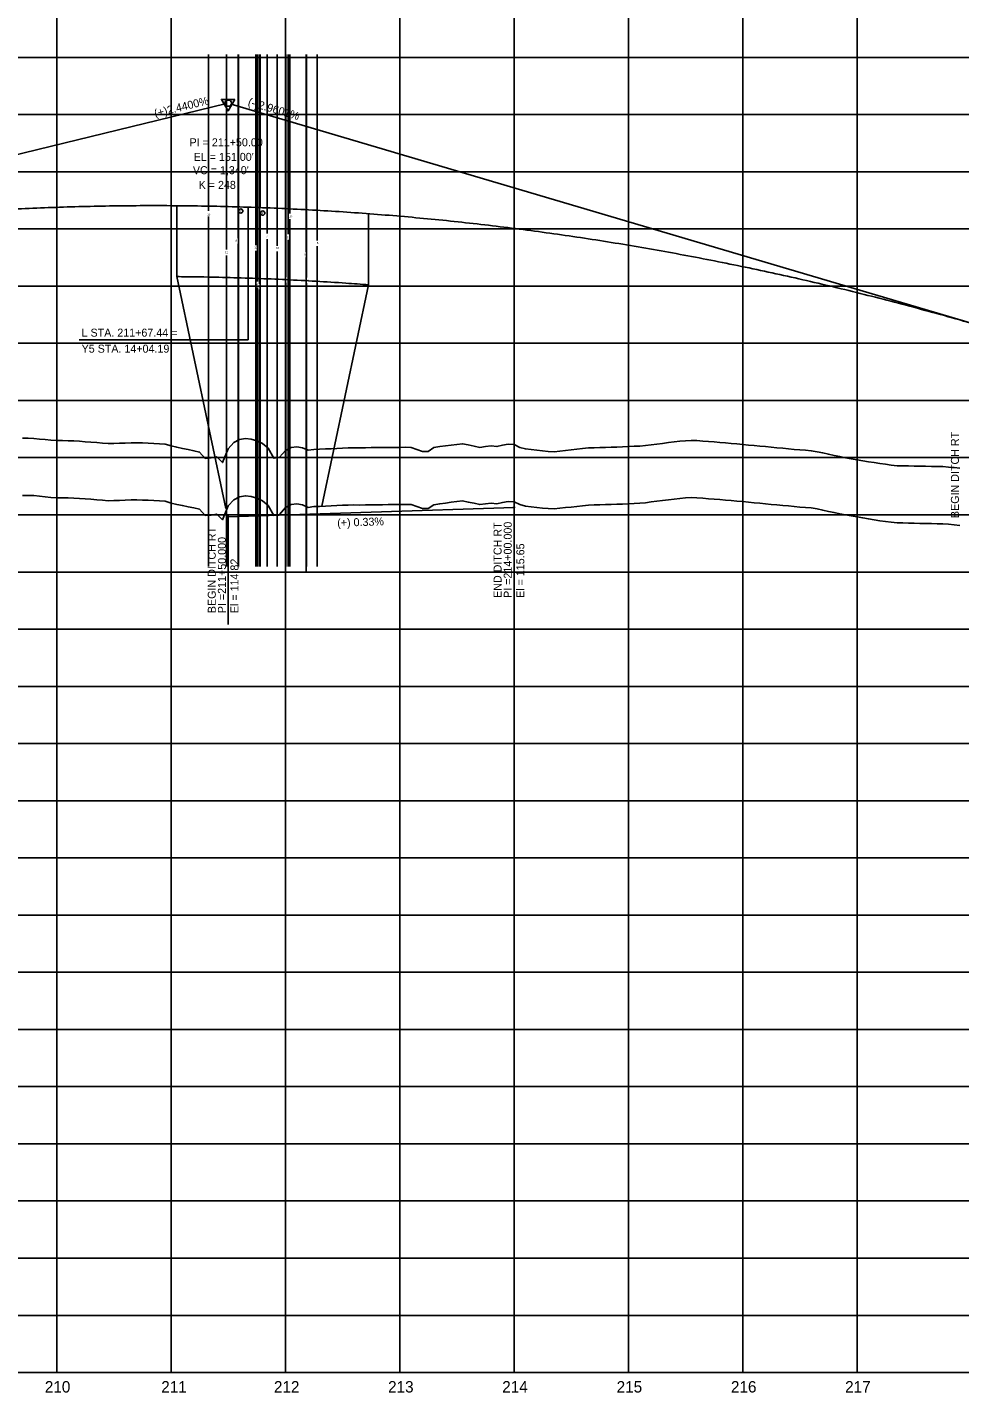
# Model space of a CAD drawing. Extents: x 2345490 to 2436403, y 465165 to 573888.
# Drawn here: x 2401296 to 2402111, y 564259 to 565453 of the extents above; entities that cross this region are included whole.
import ezdxf

# ---------------------------------------------------------------- set-up
doc = ezdxf.new("R2010")
doc.units = 0
for name, color, linetype in [('Old_Level_1', 7, 'Continuous'), ('Old_Level_2', 7, 'Continuous'), ('Old_Level_3', 7, 'Continuous'), ('Old_Level_57', 7, 'Continuous'), ('Old_Level_6', 7, 'Continuous'), ('Old_Level_62', 7, 'Continuous'), ('Old_Level_63', 7, 'Continuous')]:
    doc.layers.add(name, color=color, linetype=linetype)

msp = doc.modelspace()

# ---------------------------------------------------------------- linework, layer by layer
at = {"layer": 'Old_Level_1'}
for points in [[(2401291.5425, 565043.5015), (2401296.5425, 565043.5485), (2401301.5425, 565043.4215), (2401306.5425, 565042.84725), (2401311.5425, 565042.32525), (2401316.5425, 565041.80475), (2401321.5425, 565041.522), (2401326.5425, 565041.45375), (2401331.5425, 565041.3865), (2401336.5425, 565041.219), (2401341.5425, 565040.8905), (2401346.5425, 565040.512), (2401351.5425, 565040.09675), (2401356.5425, 565039.682), (2401361.5425, 565039.268), (2401366.5425, 565038.8545), (2401371.5425, 565038.982)], [(2401371.5425, 565038.982), (2401376.5425, 565039.15775), (2401381.5425, 565039.33375), (2401386.5425, 565039.5105), (2401391.5425, 565039.56925), (2401396.5425, 565039.418), (2401401.5425, 565039.24675), (2401406.5425, 565038.94875), (2401411.5425, 565038.652), (2401416.5425, 565038.3565), (2401421.5425, 565036.73225), (2401426.5425, 565035.699), (2401431.5425, 565034.66925), (2401436.5425, 565033.6435), (2401441.5425, 565032.6215), (2401446.5425, 565031.472), (2401451.5425, 565025.84975), (2401456.5425, 565026.37225), (2401461.5425, 565027.25675), (2401466.5425, 565022.21175), (2401471.5425, 565034.33175), (2401476.5425, 565039.72925), (2401481.5425, 565042.39775), (2401486.5425, 565043.2485), (2401491.5425, 565042.71025), (2401496.5425, 565041.198), (2401501.5425, 565038.84875), (2401506.5425, 565034.692), (2401511.5425, 565025.9635), (2401516.5425, 565026.869), (2401521.5425, 565032.8215), (2401526.5425, 565035.4635), (2401531.5425, 565036.07075), (2401536.5425, 565035.26475), (2401541.5425, 565032.9655), (2401546.5425, 565033.726), (2401551.5425, 565033.946), (2401556.5425, 565034.16775), (2401561.5425, 565034.39075), (2401566.5425, 565034.6155), (2401571.5425, 565034.842), (2401576.5425, 565035.06975), (2401581.5425, 565035.18775), (2401586.5425, 565035.1115), (2401591.5425, 565035.193), (2401596.5425, 565035.27525), (2401601.5425, 565035.35775), (2401606.5425, 565035.42275), (2401611.5425, 565035.4595), (2401616.5425, 565035.49725), (2401621.5425, 565035.53675), (2401626.5425, 565035.5775), (2401631.5425, 565035.5155), (2401636.5425, 565033.74), (2401641.5425, 565031.964), (2401646.5425, 565032.00875), (2401651.5425, 565035.38175), (2401656.5425, 565036.27475), (2401661.5425, 565036.8745), (2401666.5425, 565037.47475), (2401671.5425, 565038.07525), (2401676.5425, 565038.676), (2401681.5425, 565037.7145), (2401686.5425, 565036.6275), (2401691.5425, 565035.5405), (2401696.5425, 565036.1865), (2401701.5425, 565036.87), (2401706.5425, 565036.2335), (2401711.5425, 565037.34725), (2401716.5425, 565038.19), (2401721.5425, 565038.01175), (2401726.5425, 565035.504), (2401731.5425, 565034.129), (2401736.5425, 565033.57725), (2401741.5425, 565033.02725), (2401746.5425, 565032.47925), (2401751.5425, 565031.93325), (2401756.5425, 565031.67525), (2401761.5425, 565032.238), (2401766.5425, 565032.80225), (2401771.5425, 565033.36825), (2401776.5425, 565033.93575), (2401781.5425, 565034.50475), (2401786.5425, 565035.07525), (2401791.5425, 565035.27025), (2401796.5425, 565035.39175), (2401801.5425, 565035.51425), (2401806.5425, 565035.638), (2401811.5425, 565035.7625), (2401816.5425, 565035.9865), (2401821.5425, 565036.213), (2401826.5425, 565036.44075), (2401831.5425, 565036.66925), (2401836.5425, 565037.1695), (2401841.5425, 565037.7945), (2401846.5425, 565038.42075), (2401851.5425, 565039.0485), (2401856.5425, 565039.6775), (2401861.5425, 565040.30825), (2401866.5425, 565040.94025), (2401871.5425, 565041.3565)], [(2401871.5425, 565041.3565), (2401876.5425, 565041.65925), (2401881.5425, 565041.50575), (2401886.5425, 565041.07875), (2401891.5425, 565040.65225), (2401896.5425, 565040.22675), (2401901.5425, 565039.802), (2401906.5425, 565039.37825), (2401911.5425, 565038.95525), (2401916.5425, 565038.534), (2401921.5425, 565038.17625), (2401926.5425, 565037.58), (2401931.5425, 565037.10425), (2401936.5425, 565036.62875), (2401941.5425, 565036.154), (2401946.5425, 565035.6795), (2401951.5425, 565035.20575), (2401956.5425, 565034.73225), (2401961.5425, 565034.25925), (2401966.5425, 565033.78675), (2401971.5425, 565033.378), (2401976.5425, 565032.9915), (2401981.5425, 565032.6055), (2401986.5425, 565031.66725), (2401991.5425, 565030.61), (2401996.5425, 565029.5535), (2402001.5425, 565028.49775), (2402006.5425, 565027.44325), (2402011.5425, 565026.45875), (2402016.5425, 565025.5975), (2402021.5425, 565024.7365), (2402026.5425, 565023.876), (2402031.5425, 565023.01575), (2402036.5425, 565022.15575), (2402041.5425, 565021.36075), (2402046.5425, 565020.7135), (2402051.5425, 565020.06675), (2402056.5425, 565019.50775), (2402061.5425, 565019.4025), (2402066.5425, 565019.29775), (2402071.5425, 565019.19375), (2402076.5425, 565019.0905), (2402081.5425, 565018.988), (2402086.5425, 565018.886), (2402091.5425, 565018.78475), (2402096.5425, 565018.68425), (2402101.5425, 565018.322), (2402106.5425, 565017.81675), (2402111.5425, 565017.30675)]]:
    msp.add_lwpolyline(points, dxfattribs=at)
at = {"layer": 'Old_Level_2'}
for p, q in [((2400801.5425, 565223.054), (2401468.871, 565385.882)), ((2402141.5425, 565188.20425), (2401474.1795, 565385.75325))]:
    msp.add_line(p, q, dxfattribs=at)
msp.add_lwpolyline([(2401477.299, 565389.86625), (2401465.5565, 565389.85175), (2401471.44, 565379.7335)], close=True, dxfattribs=at)
msp.add_circle((2401471.5425, 565386.534), 2.75, dxfattribs=at)
msp.add_spline([(2400801.5425, 565223.054), (2400828.3425, 565229.44825), (2400855.1425, 565235.5535), (2400881.9425, 565241.369), (2400908.7425, 565246.895), (2400935.5425, 565252.13175), (2400962.3425, 565257.079), (2400989.1425, 565261.73675), (2401015.9425, 565266.10525), (2401042.7425, 565270.184), (2401069.5425, 565273.9735), (2401096.3425, 565277.4735), (2401123.1425, 565280.684), (2401149.9425, 565283.60525), (2401176.7425, 565286.23675), (2401203.5425, 565288.579), (2401230.3425, 565290.63175), (2401257.1425, 565292.395), (2401283.9425, 565293.869), (2401310.7425, 565295.05325), (2401337.5425, 565295.94825), (2401364.3425, 565296.55375), (2401391.1425, 565296.87), (2401417.9425, 565296.8965), (2401444.7425, 565296.63375), (2401471.5425, 565296.0815), (2401498.3425, 565295.23975), (2401525.1425, 565294.1085), (2401551.9425, 565292.688), (2401578.7425, 565290.978), (2401605.5425, 565288.9785), (2401632.3425, 565286.6895), (2401659.1425, 565284.111), (2401685.9425, 565281.24325), (2401712.7425, 565278.08575), (2401739.5425, 565274.639), (2401766.3425, 565270.903), (2401793.1425, 565266.87725), (2401819.9425, 565262.56225), (2401846.7425, 565257.95775), (2401873.5425, 565253.06375), (2401900.3425, 565247.88025), (2401927.1425, 565242.40725), (2401953.9425, 565236.645), (2401980.7425, 565230.59325), (2402007.5425, 565224.252), (2402034.3425, 565217.62125), (2402061.1425, 565210.70125), (2402087.9425, 565203.49175), (2402114.7425, 565195.99275), (2402141.5425, 565188.20425)], degree=3, dxfattribs=at)
at = {"layer": 'Old_Level_3'}
for p, q in [((2401488.9825, 565179.50175), (2401488.9825, 565295.56525)), ((2401341.176, 565179.50175), (2401488.9825, 565179.50175)), ((2401471.5425, 565024.734), (2401721.5425, 565033.034)), ((2401721.5425, 565033.034), (2401721.5425, 564946.21042)), ((2401471.5425, 565024.734), (2401471.5425, 564930.52205))]:
    msp.add_line(p, q, dxfattribs=at)
for centre in [(2401721.5425, 565033.034), (2401471.5425, 565024.734)]:
    msp.add_circle(centre, 0.5, dxfattribs=at)
at = {"layer": 'Old_Level_57'}
for p, q in [((2401321.54225, 564276.534), (2401321.54225, 566615.2835)), ((2401421.54225, 564276.534), (2401421.54225, 566615.2835)), ((2401521.54225, 564276.534), (2401521.54225, 566615.2835)), ((2401621.54225, 564276.534), (2401621.54225, 566615.2835)), ((2401721.54225, 564276.534), (2401721.54225, 566615.2835)), ((2401821.54225, 564276.534), (2401821.54225, 566615.2835)), ((2401921.54225, 564276.534), (2401921.54225, 566615.2835)), ((2402021.54225, 564276.534), (2402021.54225, 566615.2835)), ((2381271.5425, 565426.534), (2410861.12275, 565426.534)), ((2381271.5425, 565376.534), (2410861.12275, 565376.534)), ((2381271.5425, 565326.534), (2410861.12275, 565326.534)), ((2381271.5425, 565276.534), (2410861.12275, 565276.534)), ((2381271.5425, 565226.534), (2410861.12275, 565226.534)), ((2381271.5425, 565176.534), (2410861.12275, 565176.534)), ((2381271.5425, 565126.534), (2410861.12275, 565126.534)), ((2381271.5425, 565076.534), (2410861.12275, 565076.534)), ((2381271.5425, 565026.534), (2410861.12275, 565026.534)), ((2381271.5425, 564976.534), (2410861.12275, 564976.534)), ((2381271.5425, 564926.534), (2410861.12275, 564926.534)), ((2381271.5425, 564876.534), (2410861.12275, 564876.534)), ((2381271.5425, 564826.534), (2410861.12275, 564826.534)), ((2381271.54275, 564776.534), (2410861.123, 564776.534)), ((2381271.5425, 564726.534), (2410861.12275, 564726.534)), ((2381271.54275, 564676.534), (2410861.123, 564676.534)), ((2381271.5425, 564626.534), (2410861.12275, 564626.534)), ((2381271.54275, 564576.534), (2410861.123, 564576.534)), ((2381271.5425, 564526.534), (2410861.12275, 564526.534)), ((2381271.54275, 564476.534), (2410861.123, 564476.534)), ((2381271.5425, 564426.534), (2410861.12275, 564426.534)), ((2381271.54275, 564376.534), (2410861.123, 564376.534)), ((2381271.5425, 564326.534), (2410861.12275, 564326.534)), ((2381271.54275, 564276.534), (2410861.123, 564276.534))]:
    msp.add_line(p, q, dxfattribs=at)
at = {"layer": 'Old_Level_6'}
for p, q in [((2401426.4825, 565234.84025), (2401426.4825, 565296.843)), ((2401594.3725, 565227.6645), (2401594.3725, 565289.847)), ((2401469.4655, 565032.08975), (2401426.4825, 565234.84025)), ((2401594.3725, 565227.6645), (2401553.32075, 565034.024))]:
    msp.add_line(p, q, dxfattribs=at)
msp.add_spline([(2401426.4825, 565234.84125), (2401443.8, 565234.64), (2401469.9305, 565234.1015), (2401496.062, 565233.28075), (2401522.19425, 565232.17775), (2401548.3275, 565230.7925), (2401574.462, 565229.125), (2401594.3725, 565227.665)], degree=3, dxfattribs=at)
at = {"layer": 'Old_Level_63'}
for p, q in [((2401454.4425, 565292.434), (2401454.4425, 565429.1655)), ((2401470.0525, 565258.434), (2401470.0525, 565429.1655)), ((2401480.1925, 565268.434), (2401480.1925, 565429.1655)), ((2401480.5125, 565296.334), (2401480.5125, 565429.1655)), ((2401495.6925, 565262.434), (2401495.6925, 565429.1655)), ((2401497.0925, 565230.434), (2401497.0925, 565429.1655)), ((2401499.0025, 565228.534), (2401499.0025, 565429.1655)), ((2401499.4725, 565295.634), (2401499.4725, 565429.1655)), ((2401505.5625, 565272.534), (2401505.5625, 565429.1655)), ((2401514.3425, 565261.834), (2401514.3425, 565429.1655)), ((2401522.0025, 565234.534), (2401522.0025, 565429.1655)), ((2401524.0125, 565271.934), (2401524.0125, 565429.1655)), ((2401525.4125, 565290.034), (2401525.4125, 565429.1655)), ((2401539.8625, 565256.434), (2401539.8625, 565429.1655)), ((2401540.1225, 565234.034), (2401540.1225, 565429.1655)), ((2401549.2425, 565266.534), (2401549.2425, 565429.1655)), ((2401480.5125, 565291.334), (2401480.5125, 564981.40175)), ((2401454.4425, 565287.434), (2401454.4425, 564981.40175)), ((2401499.4725, 565290.634), (2401499.4725, 564981.40175)), ((2401525.4125, 565285.034), (2401525.4125, 564981.40175)), ((2401505.5625, 565267.534), (2401505.5625, 564981.40175)), ((2401480.1925, 565263.434), (2401480.1925, 564981.40175)), ((2401495.6925, 565257.434), (2401495.6925, 564981.40175)), ((2401514.3425, 565256.834), (2401514.3425, 564981.40175)), ((2401524.0125, 565266.934), (2401524.0125, 564981.40175)), ((2401549.2425, 565261.534), (2401549.2425, 564981.40175)), ((2401470.0525, 565253.434), (2401470.0525, 564981.40175)), ((2401539.8625, 565251.434), (2401539.8625, 564977.09475)), ((2401497.0925, 565225.434), (2401497.0925, 564981.40175)), ((2401499.0025, 565223.534), (2401499.0025, 564981.40175)), ((2401522.0025, 565229.534), (2401522.0025, 564981.40175)), ((2401540.1225, 565229.034), (2401540.1225, 564981.40175)), ((2381321.5425, 564276.534), (2406689.937, 564276.534))]:
    msp.add_line(p, q, dxfattribs=at)
for points in [[(2401291.5425, 565093.5), (2401296.5425, 565093.54675), (2401301.5425, 565093.41975), (2401306.5425, 565092.8455), (2401311.5425, 565092.32325), (2401316.5425, 565091.803), (2401321.5425, 565091.52075), (2401326.5425, 565091.45225), (2401331.5425, 565091.385), (2401336.5425, 565091.218), (2401341.5425, 565090.8895), (2401346.5425, 565090.51125), (2401351.5425, 565090.096), (2401356.5425, 565089.68125), (2401361.5425, 565089.26725), (2401366.5425, 565088.85375), (2401371.5425, 565088.98125)], [(2401371.5425, 565088.98125), (2401376.5425, 565089.15675), (2401381.5425, 565089.333), (2401386.5425, 565089.50975), (2401391.5425, 565089.56725), (2401396.5425, 565089.416), (2401401.5425, 565089.245), (2401406.5425, 565088.94675), (2401411.5425, 565088.65), (2401416.5425, 565088.3545), (2401421.5425, 565086.7275), (2401426.5425, 565085.694), (2401431.5425, 565084.66425), (2401436.5425, 565083.6385), (2401441.5425, 565082.61625), (2401446.5425, 565081.47825), (2401451.5425, 565075.849), (2401456.5425, 565076.3725), (2401461.5425, 565077.257), (2401466.5425, 565072.22025), (2401471.5425, 565084.3075), (2401476.5425, 565089.72075), (2401481.5425, 565092.39525), (2401486.5425, 565093.24625), (2401491.5425, 565092.71075), (2401496.5425, 565091.19825), (2401501.5425, 565088.85225), (2401506.5425, 565084.695), (2401511.5425, 565075.972), (2401516.5425, 565076.85775), (2401521.5425, 565082.81875), (2401526.5425, 565085.46075), (2401531.5425, 565086.066), (2401536.5425, 565085.26), (2401541.5425, 565082.96375), (2401546.5425, 565083.723), (2401551.5425, 565083.94325), (2401556.5425, 565084.16475), (2401561.5425, 565084.388), (2401566.5425, 565084.61275), (2401571.5425, 565084.839), (2401576.5425, 565085.06675), (2401581.5425, 565085.18575), (2401586.5425, 565085.1105), (2401591.5425, 565085.192), (2401596.5425, 565085.274), (2401601.5425, 565085.3565), (2401606.5425, 565085.42), (2401611.5425, 565085.4565), (2401616.5425, 565085.4945), (2401621.5425, 565085.534), (2401626.5425, 565085.57475), (2401631.5425, 565085.5175), (2401636.5425, 565083.742), (2401641.5425, 565081.96575), (2401646.5425, 565082.003), (2401651.5425, 565085.37875), (2401656.5425, 565086.27375), (2401661.5425, 565086.8735), (2401666.5425, 565087.47375), (2401671.5425, 565088.07425), (2401676.5425, 565088.67475), (2401681.5425, 565087.7145), (2401686.5425, 565086.6275), (2401691.5425, 565085.5405), (2401696.5425, 565086.17825), (2401701.5425, 565086.8605), (2401706.5425, 565086.23175), (2401711.5425, 565087.3455), (2401716.5425, 565088.18725), (2401721.5425, 565088.0195), (2401726.5425, 565085.50525), (2401731.5425, 565084.125), (2401736.5425, 565083.573), (2401741.5425, 565083.02325), (2401746.5425, 565082.475), (2401751.5425, 565081.929), (2401756.5425, 565081.67125), (2401761.5425, 565082.234), (2401766.5425, 565082.7985), (2401771.5425, 565083.36425), (2401776.5425, 565083.93175), (2401781.5425, 565084.50075), (2401786.5425, 565085.07125), (2401791.5425, 565085.2675), (2401796.5425, 565085.389), (2401801.5425, 565085.51175), (2401806.5425, 565085.63525), (2401811.5425, 565085.75975), (2401816.5425, 565085.98375), (2401821.5425, 565086.21025), (2401826.5425, 565086.438), (2401831.5425, 565086.66675), (2401836.5425, 565087.1655), (2401841.5425, 565087.7905), (2401846.5425, 565088.41675), (2401851.5425, 565089.0445), (2401856.5425, 565089.6735), (2401861.5425, 565090.30425), (2401866.5425, 565090.936), (2401871.5425, 565091.35225)], [(2401871.5425, 565091.35225), (2401876.5425, 565091.65525), (2401881.5425, 565091.50375), (2401886.5425, 565091.07675), (2401891.5425, 565090.6505), (2401896.5425, 565090.22475), (2401901.5425, 565089.80025), (2401906.5425, 565089.37625), (2401911.5425, 565088.95325), (2401916.5425, 565088.531), (2401921.5425, 565088.17325), (2401926.5425, 565087.57875), (2401931.5425, 565087.103), (2401936.5425, 565086.62775), (2401941.5425, 565086.15275), (2401946.5425, 565085.6785), (2401951.5425, 565085.2045), (2401956.5425, 565084.731), (2401961.5425, 565084.25825), (2401966.5425, 565083.78575), (2401971.5425, 565083.37675), (2401976.5425, 565082.99), (2401981.5425, 565082.604), (2401986.5425, 565081.6655), (2401991.5425, 565080.608), (2401996.5425, 565079.5515), (2402001.5425, 565078.496), (2402006.5425, 565077.44125), (2402011.5425, 565076.45825), (2402016.5425, 565075.597), (2402021.5425, 565074.73625), (2402026.5425, 565073.8755), (2402031.5425, 565073.01525), (2402036.5425, 565072.15525), (2402041.5425, 565071.3605), (2402046.5425, 565070.7135), (2402051.5425, 565070.0665), (2402056.5425, 565069.50575), (2402061.5425, 565069.4005), (2402066.5425, 565069.29575), (2402071.5425, 565069.19175), (2402076.5425, 565069.0885), (2402081.5425, 565068.98575), (2402086.5425, 565068.88375), (2402091.5425, 565068.7825), (2402096.5425, 565068.682), (2402101.5425, 565068.31975), (2402106.5425, 565067.81475), (2402111.5425, 565067.305)]]:
    msp.add_lwpolyline(points, dxfattribs=at)
for centre in [(2401482.53351, 565292.21498), (2401501.80488, 565290.38951)]:
    msp.add_circle(centre, 1.8696, dxfattribs=at)

# ---------------------------------------------------------------- texts
at = {"layer": 'Old_Level_2'}
for s, rotation, p in [('(+)2.4400%', 13.71223611, (2401407.71925, 565374.04875)), ('(-)2.9601%', 343.51048333, (2401488.29175, 565384.7045))]:
    msp.add_text(s, height=7.000001, rotation=rotation, dxfattribs=at).set_placement(p)
for s, height, p in [('PI = 211+50.00', 7.0000005, (2401437.75075, 565348.796)), ("EL = 151.00'", 7.0000005, (2401441.37525, 565336.0475)), ("VC = 1,340'", 7.0000005, (2401440.65875, 565324.4055)), ('K = 248', 7.000001, (2401445.69425, 565311.54125))]:
    msp.add_text(s, height=height, dxfattribs=at).set_placement(p)
at = {"layer": 'Old_Level_3'}
for s, p in [('L STA. 211+67.44 = ', (2401343.33, 565182.3455)), ('Y5 STA. 14+04.19', (2401343.33, 565168.34525))]:
    msp.add_text(s, height=7.0000005, dxfattribs=at).set_placement(p)
for s, height, rotation, p in [('BEGIN DITCH RT', 7.0000005, 90, (2402110.6686, 565023.71663)), ('(+) 0.33%', 7, 1.90152222, (2401567.02353, 565016.04367)), ('END DITCH RT', 7.0000005, 90, (2401710.6686, 564953.88786)), ('PI =214+00.000', 7.0000005, 90, (2401719.5425, 564953.88786)), ('BEGIN DITCH RT', 7.0000005, 90, (2401460.6686, 564940.54516)), ('PI =211+50.000', 7.0000005, 90, (2401469.5425, 564940.54516)), ('El = 115.65', 7.0000005, 90, (2401730.5425, 564953.88786)), ('El = 114.82', 7.0000005, 90, (2401480.5425, 564940.54516))]:
    msp.add_text(s, height=height, rotation=rotation, dxfattribs=at).set_placement(p)
at = {"layer": 'Old_Level_62'}
for s, p in [('210', (2401311.1715, 564259.034)), ('211', (2401413.01075, 564259.034)), ('212', (2401511.55925, 564259.034)), ('213', (2401611.394, 564259.034)), ('214', (2401711.2365, 564259.034)), ('215', (2401811.329, 564259.034)), ('216', (2401911.27, 564259.034)), ('217', (2402011.1275, 564259.034))]:
    msp.add_text(s, height=10.000001, dxfattribs=at).set_placement(p)
at = {"layer": 'Old_Level_63'}
for s, height, p in [('15', 1.750001, (2401481.40525, 565291.269)), ('14', 1.750001, (2401500.88375, 565289.68125)), ('16', 1.750001, (2401453.22325, 565288.22925)), ('13', 1.750001, (2401524.94625, 565286.8245)), ('7', 1.75, (2401504.81575, 565269.24525)), ('6', 1.75, (2401523.05025, 565268.3045)), ('12', 1.750001, (2401468.7955, 565255.28575)), ('8', 1.75, (2401477.96575, 565265.2895)), ('11', 1.750001, (2401494.4215, 565259.3465)), ('10', 1.750001, (2401513.3905, 565258.85525)), ('5', 1.75, (2401549.05675, 565263.3975)), ('9', 1.75, (2401537.949, 565253.0415)), ('3', 1.75, (2401521.03375, 565231.40025)), ('2', 1.75, (2401540.56725, 565230.7615)), ('4', 1.75, (2401496.34875, 565227.42125)), ('1', 1.75, (2401498.3175, 565225.53675))]:
    msp.add_text(s, height=height, dxfattribs=at).set_placement(p)

doc.saveas('drawing.dxf')
